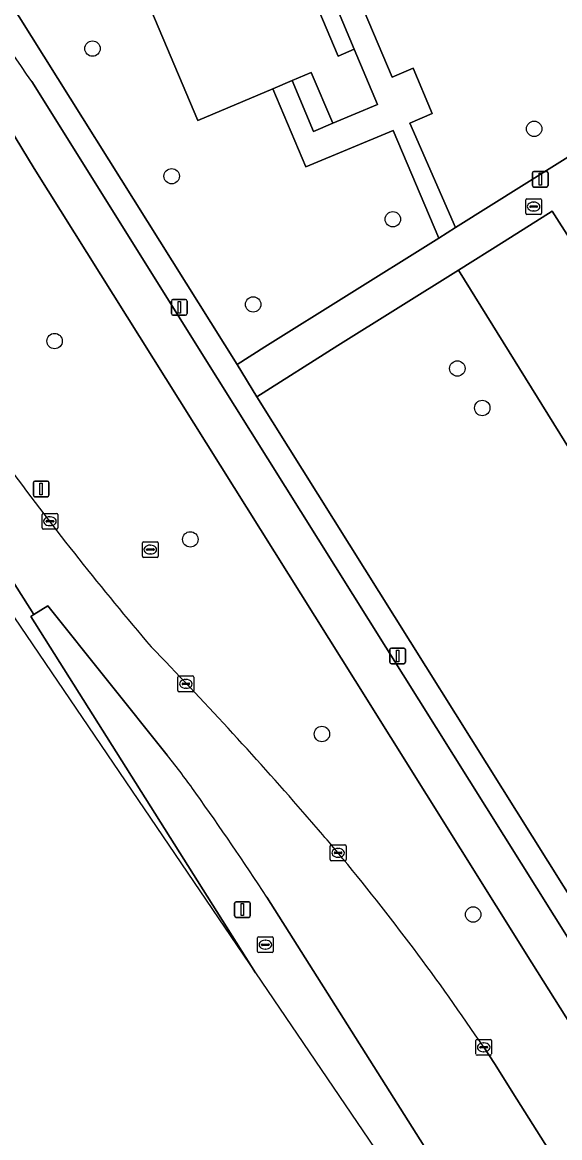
# Model space of a CAD drawing. Extents: x 160077 to 160948, y 386481 to 387498.
# Drawn here: x 160299.5 to 160333.6, y 386943.1 to 387013.9 of the extents above; entities that cross this region are included whole.
import ezdxf

# ---------------------------------------------------------------- set-up
doc = ezdxf.new("R2010")
doc.units = 0
for name, color, linetype in [('IMGEO_Berm_groen', 7, 'Continuous'), ('IMGEO_Boom', 7, 'Continuous'), ('IMGEO_Fietspad_gesloten', 7, 'Continuous'), ('IMGEO_Groenvoorziening', 7, 'Continuous'), ('IMGEO_Kolk', 7, 'Continuous'), ('IMGEO_Lichtmast', 7, 'Continuous'), ('IMGEO_OVBaan_gesloten', 7, 'Continuous'), ('IMGEO_Pand', 7, 'Continuous'), ('IMGEO_Rijbaan_regionaal_gesloten', 7, 'Continuous'), ('IMGEO_Rioolput', 7, 'Continuous'), ('IMGEO_Voetpad_open', 7, 'Continuous')]:
    doc.layers.add(name, color=color, linetype=linetype)

msp = doc.modelspace()

# ---------------------------------------------------------------- linework, layer by layer
at = {"layer": 'IMGEO_Berm_groen'}
for points in [[(160320.577, 386972.116), (160309.459, 386989.877), (160300.211, 387004.626), (160298.634, 387007.207)], [(160308.654, 386967.369), (160301.077, 386976.848), (160300.188, 386976.311), (160300.003, 386976.179), (160314.258, 386953.544)], [(160381.755, 386874.497), (160381.719, 386874.568), (160381.199, 386875.409), (160373.722, 386887.333), (160362.991, 386904.447), (160352.34, 386921.431), (160340.92, 386939.644), (160333.952, 386950.749), (160331.8, 386954.187), (160320.577, 386972.116)], [(160314.258, 386953.544), (160335.859, 386921.724), (160354.991, 386891.83), (160356.407, 386892.702), (160348.032, 386905.97), (160331.498, 386932.175), (160314.971, 386958.353)], [(160328.744, 386948.814), (160329.422, 386947.787), (160330.846, 386945.529), (160341.292, 386928.961), (160351.83, 386912.248), (160362.187, 386895.822), (160377.326, 386871.812)]]:
    msp.add_lwpolyline(points, dxfattribs=at)
for centre, radius, start, end in [((160460.349, 387104.46), 200.688, 216.32067, 220.45079), ((160118.006, 386790.429), 264.103, 41.02155, 44.11011), ((160270.271, 386936.63), 49.175, 35.16356, 38.68984), ((160160.482, 386857.827), 184.316, 33.05187, 35.53428), ((160107.638, 386781.391), 277.857, 40.31562, 41.02438), ((160202.045, 386863.633), 152.671, 33.91329, 39.70467)]:
    msp.add_arc(centre, radius, start, end, dxfattribs=at)
at = {"layer": 'IMGEO_Boom'}
for centre in [(160303.909, 387012.25), (160331.946, 387007.15), (160308.936, 387004.143), (160322.972, 387001.41), (160314.11, 386995.998), (160301.505, 386993.671), (160327.068, 386991.929), (160328.652, 386989.421), (160310.12, 386981.074), (160318.472, 386968.712), (160328.071, 386957.246)]:
    msp.add_circle(centre, 0.489, dxfattribs=at)
at = {"layer": 'IMGEO_Fietspad_gesloten'}
for points in [[(160311.846, 386991.299), (160300.054, 387010.149)], [(160298.634, 387007.207), (160300.211, 387004.626), (160309.459, 386989.877), (160320.577, 386972.116), (160331.8, 386954.187), (160333.952, 386950.749), (160340.92, 386939.644), (160352.34, 386921.431), (160362.991, 386904.447), (160373.722, 386887.333), (160381.199, 386875.409), (160381.719, 386874.568), (160381.755, 386874.497), (160383.65, 386871.599), (160379.535, 386869.036)], [(160384.718, 386875.882), (160383.32, 386877.321), (160343.718, 386940.41), (160343.653, 386940.514), (160340.267, 386945.91), (160336.414, 386952.059), (160311.846, 386991.299)]]:
    msp.add_lwpolyline(points, dxfattribs=at)
msp.add_arc((160253.805, 386979.361), 55.56, 33.65183, 43.26211, dxfattribs=at)
at = {"layer": 'IMGEO_Groenvoorziening'}
msp.add_lwpolyline([(160344.043, 387011.607), (160339.387, 387019.061), (160309.043, 387067.68), (160303.501, 387065.215), (160304.436, 387063.04), (160301.226, 387061.655), (160322.921, 387010.441), (160324.258, 387011.006), (160325.476, 387008.122), (160324.051, 387007.52), (160326.961, 387000.883)], close=True, dxfattribs=at)
for points in [[(160295.106, 387020.877), (160313.092, 386992.189), (160314.851, 386993.307), (160325.558, 387000.002), (160325.887, 387000.209), (160322.986, 387007.052), (160317.452, 387004.732), (160315.35, 387009.693), (160310.605, 387007.683), (160288.652, 387059.502)], [(160334.305, 387000.002), (160333.091, 387001.929), (160330.043, 387000), (160327.145, 386998.17), (160353.425, 386955.793), (160357.402, 386958.269)], [(160327.145, 386998.17), (160319.488, 386993.382), (160314.349, 386990.13), (160337.688, 386952.871), (160339.984, 386949.196)], [(160342.413, 386948.748), (160346.707, 386951.396), (160353.425, 386955.793), (160327.145, 386998.17)]]:
    msp.add_lwpolyline(points, dxfattribs=at)
at = {"layer": 'IMGEO_Kolk'}
for p, q in [((160300.706, 386981.801), (160300.706, 386982.653)), ((160300.781, 386982.727), (160301.633, 386982.727)), ((160301.707, 386982.653), (160301.707, 386981.801)), ((160300.965, 386982.221), (160300.965, 386982.233)), ((160301.403, 386982.184), (160301.005, 386982.184)), ((160301.008, 386982.27), (160301.406, 386982.27)), ((160301.217, 386981.947), (160301.192, 386981.947)), ((160301.194, 386982.507), (160301.219, 386982.507)), ((160301.449, 386982.233), (160301.449, 386982.221)), ((160301.633, 386981.727), (160300.781, 386981.727)), ((160309.335, 386971.472), (160309.335, 386972.324)), ((160309.41, 386972.398), (160310.262, 386972.398)), ((160309.823, 386972.178), (160309.848, 386972.178)), ((160310.336, 386972.324), (160310.336, 386971.472)), ((160310.262, 386971.398), (160309.41, 386971.398)), ((160309.594, 386971.892), (160309.594, 386971.904)), ((160310.032, 386971.855), (160309.634, 386971.855)), ((160309.637, 386971.941), (160310.035, 386971.941)), ((160309.846, 386971.618), (160309.821, 386971.618)), ((160310.078, 386971.904), (160310.078, 386971.892)), ((160319.001, 386960.738), (160319.001, 386961.59)), ((160319.076, 386961.664), (160319.928, 386961.664)), ((160319.489, 386961.444), (160319.514, 386961.444)), ((160320.002, 386961.59), (160320.002, 386960.738)), ((160319.26, 386961.158), (160319.26, 386961.17)), ((160319.698, 386961.121), (160319.3, 386961.121)), ((160319.303, 386961.207), (160319.701, 386961.207)), ((160319.512, 386960.884), (160319.487, 386960.884)), ((160319.744, 386961.17), (160319.744, 386961.158)), ((160319.928, 386960.664), (160319.076, 386960.664)), ((160314.385, 386954.904), (160314.385, 386955.756)), ((160314.46, 386955.83), (160315.312, 386955.83)), ((160315.386, 386955.756), (160315.386, 386954.904)), ((160314.644, 386955.324), (160314.644, 386955.336)), ((160315.082, 386955.287), (160314.684, 386955.287)), ((160314.687, 386955.373), (160315.085, 386955.373)), ((160314.896, 386955.05), (160314.871, 386955.05)), ((160314.873, 386955.61), (160314.898, 386955.61)), ((160315.128, 386955.336), (160315.128, 386955.324)), ((160315.312, 386954.83), (160314.46, 386954.83)), ((160328.243, 386948.388), (160328.243, 386949.24)), ((160328.318, 386949.314), (160329.17, 386949.314)), ((160328.502, 386948.808), (160328.502, 386948.82)), ((160328.94, 386948.771), (160328.542, 386948.771)), ((160328.545, 386948.857), (160328.943, 386948.857)), ((160328.731, 386949.094), (160328.756, 386949.094)), ((160328.986, 386948.82), (160328.986, 386948.808)), ((160329.244, 386949.24), (160329.244, 386948.388)), ((160329.17, 386948.314), (160328.318, 386948.314)), ((160328.754, 386948.534), (160328.729, 386948.534))]:
    msp.add_line(p, q, dxfattribs=at)
for points in [[(160300.706, 386981.801), (160300.706, 386982.653)], [(160300.781, 386982.727), (160301.633, 386982.727)], [(160301.707, 386982.653), (160301.707, 386981.801)], [(160301.633, 386981.727), (160300.781, 386981.727)], [(160309.335, 386971.472), (160309.335, 386972.324)], [(160309.41, 386972.398), (160310.262, 386972.398)], [(160310.336, 386972.324), (160310.336, 386971.472)], [(160310.262, 386971.398), (160309.41, 386971.398)], [(160319.001, 386960.738), (160319.001, 386961.59)], [(160319.076, 386961.664), (160319.928, 386961.664)], [(160320.002, 386961.59), (160320.002, 386960.738)], [(160319.928, 386960.664), (160319.076, 386960.664)], [(160314.385, 386954.904), (160314.385, 386955.756)], [(160314.46, 386955.83), (160315.312, 386955.83)], [(160315.386, 386955.756), (160315.386, 386954.904)], [(160315.312, 386954.83), (160314.46, 386954.83)], [(160328.243, 386948.388), (160328.243, 386949.24)], [(160328.318, 386949.314), (160329.17, 386949.314)], [(160329.244, 386949.24), (160329.244, 386948.388)], [(160329.17, 386948.314), (160328.318, 386948.314)]]:
    msp.add_lwpolyline(points, dxfattribs=at)
for centre, radius, start, end in [((160300.783, 386982.651), 0.0765, 91.55205, 178.44795), ((160300.783, 386982.651), 0.0765, 91.55205, 178.44795), ((160301.631, 386982.651), 0.0765, 1.55205, 88.44795), ((160301.631, 386982.651), 0.0765, 1.55205, 88.44795), ((160301.005, 386982.23), 0.0403, 85.87752, 175.75265), ((160301.002, 386982.22), 0.0366, 178.93798, 274.71019), ((160301.406, 386982.227), 0.043, 264.86636, 352.45326), ((160301.41, 386982.232), 0.0386, 1.73085, 96.63898), ((160300.783, 386981.803), 0.0765, 181.55205, 268.44795), ((160300.783, 386981.803), 0.0765, 181.55205, 268.44795), ((160301.631, 386981.803), 0.0765, 271.55205, 358.44795), ((160301.631, 386981.803), 0.0765, 271.55205, 358.44795), ((160309.412, 386972.322), 0.0765, 91.55205, 178.44795), ((160309.412, 386972.322), 0.0765, 91.55205, 178.44795), ((160310.26, 386972.322), 0.0765, 1.55205, 88.44795), ((160310.26, 386972.322), 0.0765, 1.55205, 88.44795), ((160309.412, 386971.474), 0.0765, 181.55205, 268.44795), ((160309.412, 386971.474), 0.0765, 181.55205, 268.44795), ((160309.634, 386971.901), 0.0403, 85.87752, 175.75265), ((160309.631, 386971.891), 0.0366, 178.93798, 274.71019), ((160310.035, 386971.898), 0.043, 264.86636, 352.45326), ((160310.039, 386971.903), 0.0386, 1.73085, 96.63898), ((160310.26, 386971.474), 0.0765, 271.55205, 358.44795), ((160310.26, 386971.474), 0.0765, 271.55205, 358.44795), ((160319.078, 386961.588), 0.0765, 91.55205, 178.44795), ((160319.078, 386961.588), 0.0765, 91.55205, 178.44795), ((160319.926, 386961.588), 0.0765, 1.55205, 88.44795), ((160319.926, 386961.588), 0.0765, 1.55205, 88.44795), ((160319.078, 386960.74), 0.0765, 181.55205, 268.44795), ((160319.078, 386960.74), 0.0765, 181.55205, 268.44795), ((160319.3, 386961.167), 0.0403, 85.87752, 175.75265), ((160319.297, 386961.157), 0.0366, 178.93798, 274.71019), ((160319.701, 386961.164), 0.043, 264.86636, 352.45326), ((160319.705, 386961.169), 0.0386, 1.73085, 96.63898), ((160319.926, 386960.74), 0.0765, 271.55205, 358.44795), ((160319.926, 386960.74), 0.0765, 271.55205, 358.44795), ((160314.462, 386955.754), 0.0765, 91.55205, 178.44795), ((160314.462, 386955.754), 0.0765, 91.55205, 178.44795), ((160315.31, 386955.754), 0.0765, 1.55205, 88.44795), ((160315.31, 386955.754), 0.0765, 1.55205, 88.44795), ((160314.684, 386955.333), 0.0403, 85.87752, 175.75265), ((160314.681, 386955.323), 0.0366, 178.93798, 274.71019), ((160315.085, 386955.33), 0.043, 264.86636, 352.45326), ((160315.089, 386955.335), 0.0386, 1.73085, 96.63898), ((160314.462, 386954.906), 0.0765, 181.55205, 268.44795), ((160314.462, 386954.906), 0.0765, 181.55205, 268.44795), ((160315.31, 386954.906), 0.0765, 271.55205, 358.44795), ((160315.31, 386954.906), 0.0765, 271.55205, 358.44795), ((160328.32, 386949.238), 0.0765, 91.55205, 178.44795), ((160328.32, 386949.238), 0.0765, 91.55205, 178.44795), ((160328.542, 386948.817), 0.0403, 85.87752, 175.75265), ((160328.539, 386948.807), 0.0366, 178.93798, 274.71019), ((160328.943, 386948.814), 0.043, 264.86636, 352.45326), ((160328.947, 386948.819), 0.0386, 1.73085, 96.63898), ((160329.168, 386949.238), 0.0765, 1.55205, 88.44795), ((160329.168, 386949.238), 0.0765, 1.55205, 88.44795), ((160328.32, 386948.39), 0.0765, 181.55205, 268.44795), ((160328.32, 386948.39), 0.0765, 181.55205, 268.44795), ((160329.168, 386948.39), 0.0765, 271.55205, 358.44795), ((160329.168, 386948.39), 0.0765, 271.55205, 358.44795)]:
    msp.add_arc(centre, radius, start, end, dxfattribs=at)
for centre, major_axis, ratio, start_param, end_param in [((160301.193, 386982.227), (-0.387, 0.002), 0.722429, 4.712389, 7.853982), ((160301.218, 386982.227), (-0.39, 0.002), 0.717154, 1.570796, 4.712389), ((160309.822, 386971.898), (-0.387, 0.002), 0.722429, 4.712389, 7.853982), ((160309.847, 386971.898), (-0.39, 0.002), 0.717154, 1.570796, 4.712389), ((160319.488, 386961.164), (-0.387, 0.002), 0.722429, 4.712389, 7.853982), ((160319.513, 386961.164), (-0.39, 0.002), 0.717154, 1.570796, 4.712389), ((160314.872, 386955.33), (-0.387, 0.002), 0.722429, 4.712389, 7.853982), ((160314.897, 386955.33), (-0.39, 0.002), 0.717154, 1.570796, 4.712389), ((160328.73, 386948.814), (-0.387, 0.002), 0.722429, 4.712389, 7.853982), ((160328.755, 386948.814), (-0.39, 0.002), 0.717154, 1.570796, 4.712389)]:
    msp.add_ellipse(centre, major_axis=major_axis, ratio=ratio, start_param=start_param, end_param=end_param, dxfattribs=at)
at = {"layer": 'IMGEO_Lichtmast'}
for p, q in [((160331.833, 387003.552), (160331.833, 387004.352)), ((160331.833, 387004.352), (160331.833, 387003.552)), ((160331.933, 387004.452), (160332.723, 387004.452)), ((160332.723, 387004.452), (160331.933, 387004.452)), ((160332.823, 387004.352), (160332.823, 387003.552)), ((160332.823, 387003.552), (160332.823, 387004.352)), ((160332.723, 387003.452), (160331.933, 387003.452)), ((160331.933, 387003.452), (160332.723, 387003.452)), ((160308.919, 386995.413), (160308.919, 386996.213)), ((160308.919, 386996.213), (160308.919, 386995.413)), ((160309.019, 386996.313), (160309.809, 386996.313)), ((160309.809, 386996.313), (160309.019, 386996.313)), ((160309.909, 386996.213), (160309.909, 386995.413)), ((160309.909, 386995.413), (160309.909, 386996.213)), ((160309.809, 386995.313), (160309.019, 386995.313)), ((160309.019, 386995.313), (160309.809, 386995.313)), ((160300.255, 386984.781), (160301.045, 386984.781)), ((160301.045, 386984.781), (160300.255, 386984.781)), ((160300.155, 386983.881), (160300.155, 386984.681)), ((160300.155, 386984.681), (160300.155, 386983.881)), ((160301.145, 386984.681), (160301.145, 386983.881)), ((160301.145, 386983.881), (160301.145, 386984.681)), ((160301.045, 386983.781), (160300.255, 386983.781)), ((160300.255, 386983.781), (160301.045, 386983.781)), ((160322.881, 386974.174), (160323.671, 386974.174)), ((160323.671, 386974.174), (160322.881, 386974.174)), ((160322.781, 386973.274), (160322.781, 386974.074)), ((160322.781, 386974.074), (160322.781, 386973.274)), ((160323.771, 386974.074), (160323.771, 386973.274)), ((160323.771, 386973.274), (160323.771, 386974.074)), ((160323.671, 386973.174), (160322.881, 386973.174)), ((160322.881, 386973.174), (160323.671, 386973.174)), ((160312.933, 386957.163), (160312.933, 386957.963)), ((160312.933, 386957.963), (160312.933, 386957.163)), ((160313.033, 386958.063), (160313.823, 386958.063)), ((160313.823, 386958.063), (160313.033, 386958.063)), ((160313.923, 386957.963), (160313.923, 386957.163)), ((160313.923, 386957.163), (160313.923, 386957.963)), ((160313.823, 386957.063), (160313.033, 386957.063)), ((160313.033, 386957.063), (160313.823, 386957.063))]:
    msp.add_line(p, q, dxfattribs=at)
for points in [[(160332.253, 387004.327), (160332.403, 387004.327), (160332.403, 387003.577), (160332.253, 387003.577), (160332.253, 387004.327)], [(160309.339, 386996.188), (160309.489, 386996.188), (160309.489, 386995.438), (160309.339, 386995.438), (160309.339, 386996.188)], [(160300.575, 386984.656), (160300.725, 386984.656), (160300.725, 386983.906), (160300.575, 386983.906), (160300.575, 386984.656)], [(160323.201, 386974.049), (160323.351, 386974.049), (160323.351, 386973.299), (160323.201, 386973.299), (160323.201, 386974.049)], [(160313.353, 386957.938), (160313.503, 386957.938), (160313.503, 386957.188), (160313.353, 386957.188), (160313.353, 386957.938)]]:
    msp.add_lwpolyline(points, dxfattribs=at)
for centre, start, end in [((160331.933, 387004.352), 90, 180), ((160331.933, 387004.352), 90, 180), ((160332.723, 387004.352), 0, 90), ((160332.723, 387004.352), 360, 90), ((160331.933, 387003.552), 180, 270), ((160331.933, 387003.552), 180, 270), ((160332.723, 387003.552), 270, 0), ((160332.723, 387003.552), 270, 0), ((160309.019, 386996.213), 90, 180), ((160309.019, 386996.213), 90, 180), ((160309.809, 386996.213), 0, 90), ((160309.809, 386996.213), 360, 90), ((160309.019, 386995.413), 180, 270), ((160309.019, 386995.413), 180, 270), ((160309.809, 386995.413), 270, 0), ((160309.809, 386995.413), 270, 0), ((160300.255, 386984.681), 90, 180), ((160300.255, 386984.681), 90, 180), ((160301.045, 386984.681), 0, 90), ((160301.045, 386984.681), 360, 90), ((160300.255, 386983.881), 180, 270), ((160300.255, 386983.881), 180, 270), ((160301.045, 386983.881), 270, 0), ((160301.045, 386983.881), 270, 0), ((160322.881, 386974.074), 90, 180), ((160322.881, 386974.074), 90, 180), ((160323.671, 386974.074), 0, 90), ((160323.671, 386974.074), 360, 90), ((160322.881, 386973.274), 180, 270), ((160322.881, 386973.274), 180, 270), ((160323.671, 386973.274), 270, 0), ((160323.671, 386973.274), 270, 0), ((160313.033, 386957.963), 90, 180), ((160313.033, 386957.963), 90, 180), ((160313.823, 386957.963), 0, 90), ((160313.823, 386957.963), 360, 90), ((160313.033, 386957.163), 180, 270), ((160313.033, 386957.163), 180, 270), ((160313.823, 386957.163), 270, 0), ((160313.823, 386957.163), 270, 0)]:
    msp.add_arc(centre, 0.1, start, end, dxfattribs=at)
at = {"layer": 'IMGEO_OVBaan_gesloten'}
for points in [[(160118.75, 387255.247), (160163.481, 387184.835), (160192.901, 387138.525), (160266.84, 387023.396), (160283.596, 386998.712), (160314.258, 386953.544)], [(160314.258, 386953.544), (160300.003, 386976.179), (160300.188, 386976.311), (160294.07, 386985.931)]]:
    msp.add_lwpolyline(points, dxfattribs=at)
at = {"layer": 'IMGEO_Pand'}
msp.add_lwpolyline([(160288.652, 387059.502), (160310.605, 387007.683), (160315.35, 387009.693), (160316.58, 387010.214), (160317.792, 387010.727), (160319.158, 387007.502), (160322.002, 387008.707), (160320.521, 387012.204), (160319.506, 387011.774), (160297.664, 387063.334)], dxfattribs=at)
at = {"layer": 'IMGEO_Rijbaan_regionaal_gesloten'}
for points in [[(160294.07, 386985.931), (160300.188, 386976.311), (160301.077, 386976.848), (160308.654, 386967.369)], [(160314.971, 386958.353), (160331.498, 386932.175), (160348.032, 386905.97), (160356.407, 386892.702), (160372.036, 386867.877), (160377.483, 386871.659)], [(160377.326, 386871.812), (160362.187, 386895.822), (160351.83, 386912.248), (160341.292, 386928.961), (160330.846, 386945.529), (160329.422, 386947.787), (160328.744, 386948.814)]]:
    msp.add_lwpolyline(points, dxfattribs=at)
for centre, radius, start, end in [((160460.349, 387104.46), 200.688, 216.32067, 220.45079), ((160118.006, 386790.429), 264.103, 41.02155, 44.11011), ((160270.271, 386936.63), 49.175, 35.16356, 38.68984), ((160160.482, 386857.827), 184.316, 33.05187, 35.53428), ((160107.638, 386781.391), 277.857, 40.31562, 41.02438), ((160202.045, 386863.633), 152.671, 33.91329, 39.70467)]:
    msp.add_arc(centre, radius, start, end, dxfattribs=at)
at = {"layer": 'IMGEO_Rioolput'}
for p, q in [((160331.409, 387001.79), (160331.409, 387002.642)), ((160331.484, 387002.716), (160332.336, 387002.716)), ((160331.897, 387002.496), (160331.922, 387002.496)), ((160332.41, 387002.642), (160332.41, 387001.79)), ((160331.668, 387002.21), (160331.668, 387002.222)), ((160332.106, 387002.173), (160331.708, 387002.173)), ((160331.711, 387002.259), (160332.109, 387002.259)), ((160331.92, 387001.936), (160331.895, 387001.936)), ((160332.152, 387002.222), (160332.152, 387002.21)), ((160332.336, 387001.716), (160331.484, 387001.716)), ((160307.078, 386980.001), (160307.078, 386980.853)), ((160307.153, 386980.927), (160308.005, 386980.927)), ((160307.566, 386980.707), (160307.591, 386980.707)), ((160308.079, 386980.853), (160308.079, 386980.001)), ((160308.005, 386979.927), (160307.153, 386979.927)), ((160307.337, 386980.421), (160307.337, 386980.433)), ((160307.775, 386980.384), (160307.377, 386980.384)), ((160307.38, 386980.47), (160307.778, 386980.47)), ((160307.589, 386980.147), (160307.564, 386980.147)), ((160307.821, 386980.433), (160307.821, 386980.421))]:
    msp.add_line(p, q, dxfattribs=at)
for points in [[(160331.409, 387001.79), (160331.409, 387002.642)], [(160331.484, 387002.716), (160332.336, 387002.716)], [(160332.41, 387002.642), (160332.41, 387001.79)], [(160332.336, 387001.716), (160331.484, 387001.716)], [(160307.078, 386980.001), (160307.078, 386980.853)], [(160307.153, 386980.927), (160308.005, 386980.927)], [(160308.079, 386980.853), (160308.079, 386980.001)], [(160308.005, 386979.927), (160307.153, 386979.927)]]:
    msp.add_lwpolyline(points, dxfattribs=at)
for centre, radius, start, end in [((160331.486, 387002.64), 0.0765, 91.55205, 178.44795), ((160331.486, 387002.64), 0.0765, 91.55205, 178.44795), ((160332.334, 387002.64), 0.0765, 1.55205, 88.44795), ((160332.334, 387002.64), 0.0765, 1.55205, 88.44795), ((160331.486, 387001.792), 0.0765, 181.55205, 268.44795), ((160331.486, 387001.792), 0.0765, 181.55205, 268.44795), ((160331.708, 387002.219), 0.0403, 85.87752, 175.75265), ((160331.705, 387002.209), 0.0366, 178.93798, 274.71019), ((160332.109, 387002.216), 0.043, 264.86636, 352.45326), ((160332.113, 387002.221), 0.0386, 1.73085, 96.63898), ((160332.334, 387001.792), 0.0765, 271.55205, 358.44795), ((160332.334, 387001.792), 0.0765, 271.55205, 358.44795), ((160307.155, 386980.851), 0.0765, 91.55205, 178.44795), ((160307.155, 386980.851), 0.0765, 91.55205, 178.44795), ((160308.003, 386980.851), 0.0765, 1.55205, 88.44795), ((160308.003, 386980.851), 0.0765, 1.55205, 88.44795), ((160307.155, 386980.003), 0.0765, 181.55205, 268.44795), ((160307.155, 386980.003), 0.0765, 181.55205, 268.44795), ((160307.377, 386980.43), 0.0403, 85.87752, 175.75265), ((160307.374, 386980.42), 0.0366, 178.93798, 274.71019), ((160307.778, 386980.427), 0.043, 264.86636, 352.45326), ((160307.782, 386980.432), 0.0386, 1.73085, 96.63898), ((160308.003, 386980.003), 0.0765, 271.55205, 358.44795), ((160308.003, 386980.003), 0.0765, 271.55205, 358.44795)]:
    msp.add_arc(centre, radius, start, end, dxfattribs=at)
for centre, major_axis, ratio, start_param, end_param in [((160331.896, 387002.216), (-0.387, 0.002), 0.722429, 4.712389, 7.853982), ((160331.921, 387002.216), (-0.39, 0.002), 0.717154, 1.570796, 4.712389), ((160307.565, 386980.427), (-0.387, 0.002), 0.722429, 4.712389, 7.853982), ((160307.59, 386980.427), (-0.39, 0.002), 0.717154, 1.570796, 4.712389)]:
    msp.add_ellipse(centre, major_axis=major_axis, ratio=ratio, start_param=start_param, end_param=end_param, dxfattribs=at)
at = {"layer": 'IMGEO_Voetpad_open'}
for points in [[(160298.877, 387063.837), (160297.664, 387063.334), (160319.506, 387011.774), (160320.521, 387012.204)], [(160319.158, 387007.502), (160317.792, 387010.727), (160316.58, 387010.214), (160317.946, 387006.988)]]:
    msp.add_lwpolyline(points, close=True, dxfattribs=at)
for points in [[(160298.877, 387063.837), (160320.521, 387012.204), (160322.002, 387008.707), (160319.158, 387007.502), (160317.946, 387006.988), (160316.58, 387010.214), (160315.35, 387009.693), (160317.452, 387004.732), (160322.986, 387007.052), (160325.887, 387000.209), (160326.961, 387000.883), (160324.051, 387007.52), (160325.476, 387008.122), (160324.258, 387011.006), (160322.921, 387010.441), (160301.226, 387061.655)], [(160339.984, 386949.196), (160337.688, 386952.871), (160314.349, 386990.13), (160313.092, 386992.189), (160295.106, 387020.877)], [(160339.387, 387019.061), (160344.043, 387011.607), (160326.961, 387000.883), (160325.887, 387000.209), (160325.558, 387000.002), (160314.851, 386993.307), (160313.092, 386992.189), (160314.349, 386990.13), (160319.488, 386993.382), (160327.145, 386998.17), (160330.043, 387000), (160333.091, 387001.929), (160334.305, 387000.002), (160358.281, 386962.101)], [(160300.054, 387010.149), (160311.846, 386991.299), (160336.414, 386952.059), (160340.267, 386945.91)]]:
    msp.add_lwpolyline(points, dxfattribs=at)
msp.add_arc((160253.805, 386979.361), 55.56, 33.65183, 43.26211, dxfattribs=at)

doc.saveas('drawing.dxf')
